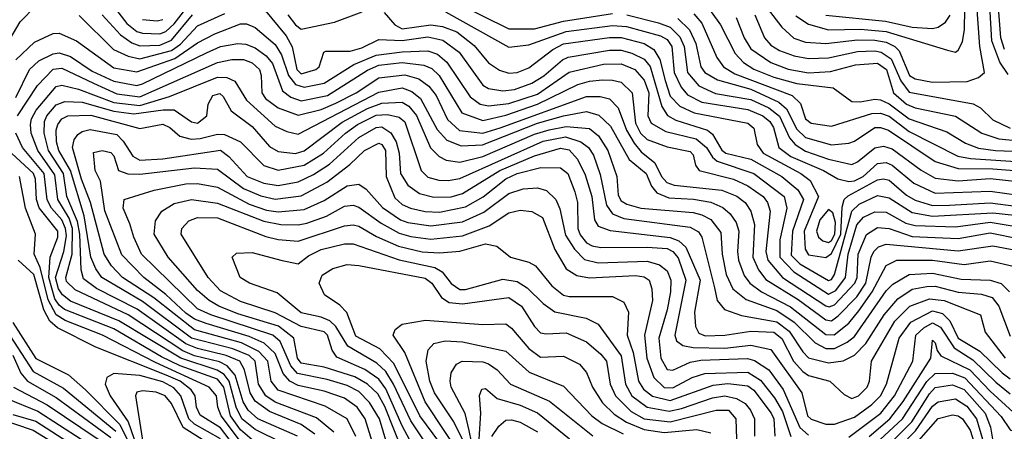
# Model space of a CAD drawing. Extents: x 501367 to 657802, y 482273 to 547541.
# Tile 489 of 656: x 565088 to 568505, y 539292 to 540718. Entities that reach past the tile are written whole.
import ezdxf

# ---------------------------------------------------------------- set-up
doc = ezdxf.new("R2010")
doc.units = 0

msp = doc.modelspace()

# ---------------------------------------------------------------- linework, layer by layer
at = {"layer": '0CON20XD'}
for points in [[(567781.5, 540731.5), (567825, 540702.2), (567895, 540682.9), (568005.1, 540684.9), (568095, 540677.1), (568308, 540612), (568335, 540605.5), (568345, 540612.2), (568359, 540641), (568366.3, 540683.7), (568370.2, 540895)], [(567630.5, 540825), (567732.3, 540692.3), (567774.2, 540654.2), (567815, 540640.2), (567884.9, 540634.9), (567995, 540648.2), (568055, 540647.3), (568095, 540639.9), (568125.2, 540625.2), (568140.2, 540610.2), (568175.2, 540525), (568195, 540513), (568255, 540501.4), (568375.8, 540504.2), (568415, 540518.1), (568435.9, 540535), (568419.5, 540625), (568407.9, 540785)], [(568504.7, 540615), (568492.4, 540655), (568480.6, 540805)], [(565005, 540567.5), (565089.7, 540710.3), (565145, 540765.4)], [(565393, 540793), (565460.6, 540705), (565495, 540676.6), (565515, 540670.8), (565575, 540668.4), (565595, 540676.7), (565625, 540703.4), (565665, 540755.9)], [(566605.1, 540775.1), (566785, 540685.7), (566875, 540686.2), (566975, 540712.6), (567145, 540739.5)], [(565295, 540731.9), (565414.5, 540614.5), (565465, 540591.4), (565505, 540582.4), (565615, 540610.7), (565646.8, 540633.2), (565705, 540697.2), (565800.6, 540739.4)], [(565374.5, 540735), (565437.9, 540665), (565477.7, 540637.7), (565505, 540627.3), (565575, 540629.6), (565615, 540646.9), (565687.9, 540735)], [(565935.4, 540755.4), (566012.5, 540662.5), (566033.9, 540623.9), (566050.5, 540545), (566065, 540530.9), (566116.5, 540545), (566127.3, 540555), (566144.2, 540605), (566151.1, 540608.9), (566235, 540609), (566275, 540620.9), (566335, 540649.8), (566415, 540645.5), (566505, 540658.2), (566556.7, 540646.7), (566613.7, 540605), (566695, 540490.7), (566715, 540479.2), (566765, 540471.5), (566805, 540476.3), (566865, 540498.5), (566906.8, 540523.2), (566971.2, 540578.8), (566991.9, 540588.1), (567135, 540612.7), (567175, 540612.4), (567211.8, 540601.8), (567255, 540581.7), (567276, 540556), (567316.8, 540416.8), (567335.7, 540385.7), (567365, 540370.4), (567475.3, 540335.3), (567491.8, 540321.8), (567525, 540266.1), (567538, 540255), (567625, 540234.4), (567732.7, 540175), (567788, 540128), (567807.7, 540095), (567770.2, 539985), (567765, 539902.4), (567795, 539871.7), (567895, 539814.6), (567905, 539818.3), (567915.5, 539835), (567975.4, 540054.6), (568000.8, 540079.2), (568065, 540109.2), (568105, 540101), (568185, 540050.1), (568255, 540037.7), (568465, 540049.3), (568625, 540031.2)], [(566018.9, 540735), (566045, 540700), (566065, 540685.6), (566180.3, 540709.7), (566276.2, 540745)], [(566353, 540743), (566390.3, 540700.3), (566415, 540686), (566515, 540700.5), (566555, 540694.2), (566605, 540675.4), (566665, 540628.8), (566715, 540568.9), (566753, 540543), (566785, 540532.6), (566815, 540535.5), (566855, 540550.7), (566938.5, 540615), (566975, 540634.2), (567135, 540656.6), (567175, 540655.7), (567255, 540635.1), (567288.3, 540615), (567309.5, 540579.5), (567327.8, 540507.8), (567345, 540452.6), (567378.9, 540418.9), (567428.2, 540395), (567615, 540360), (567635, 540342.1), (567646.7, 540285), (567667.4, 540255), (567799.1, 540185), (567830.9, 540160.9), (567859.6, 540105), (567810.5, 539985), (567813.3, 539923.3), (567825, 539903), (567885, 539894.1), (567905, 539907.4), (567936.9, 539975), (567941.5, 540068.5), (567949.4, 540095), (567962.5, 540107.5), (568065, 540163), (568085, 540166.3), (568105, 540161.5), (568165, 540109.9), (568195, 540093), (568255, 540074.1), (568314.9, 540074.9), (568455, 540084), (568545, 540071.5)], [(566565.5, 540745.5), (566785, 540623.2), (566855, 540630.8), (566985, 540677.4), (567145, 540698), (567194.2, 540694.2), (567311.6, 540661.6), (567335, 540649.2), (567351.2, 540625), (567359.5, 540535), (567383.8, 540483.8), (567405, 540457.1), (567455, 540432.3), (567615, 540407.3), (567666.7, 540385), (567691.3, 540365), (567703.8, 540345), (567722.2, 540275), (567763.8, 540243.8), (567877.4, 540195), (567926.6, 540166.6), (567965, 540157.6), (567985, 540159.5), (568015, 540174.4), (568065, 540219.4), (568095, 540223.2), (568115, 540214), (568191, 540151), (568265, 540116.7), (568455, 540124), (568555, 540110.1)], [(567195, 540735.1), (567305, 540706.8), (567345, 540691.8), (567379.1, 540659.1), (567393.7, 540625), (567405, 540535.3), (567445, 540488.3), (567502.8, 540462.8), (567625, 540440.9), (567687.1, 540412.9), (567725, 540384), (567759, 540309), (567778.5, 540285), (567815, 540262.9), (567895, 540234.2), (567975, 540216), (567995, 540225.2), (568055, 540274.5), (568085, 540280.1), (568115, 540270.1), (568216.1, 540196.1), (568265, 540169.3), (568345, 540159.6), (568455, 540168.2), (568625, 540149.7)], [(567427.9, 540737.9), (567455.6, 540705.6), (567507.5, 540587.5), (567529.8, 540555), (567570.2, 540530.2), (567768.8, 540455), (567797.5, 540427.5), (567814.8, 540375), (567835, 540359.1), (567905, 540349.1), (568045, 540393), (568075, 540394.2), (568105, 540383.3), (568175, 540330.6), (568343.2, 540245), (568386.8, 540236.8), (568615, 540222.4)], [(567487.7, 540745), (567519.6, 540699.6), (567570.5, 540600.5), (567599.5, 540569.5), (567635, 540546.7), (567705, 540518.7), (567785, 540496.6), (567911.3, 540481.3), (567975, 540434.1), (568005, 540433.1), (568055, 540442.9), (568075, 540440), (568105, 540426.7), (568175, 540374.2), (568305, 540329.8), (568370, 540290), (568415, 540272.7), (568474.4, 540264.4), (568625, 540258.6)], [(567639.5, 540735), (567672.1, 540655), (567695, 540629.8), (567725, 540611.3), (567775, 540592.7), (567825, 540583.6), (567895, 540585.6), (567995, 540607.9), (568055, 540609.9), (568077.8, 540605), (568111.8, 540581.8), (568145.7, 540505.7), (568175, 540466.9), (568396.1, 540426.1), (568422.5, 540412.5), (568465, 540371), (568525, 540341.9)], [(567885, 540734.1), (568092.6, 540712.6), (568185, 540692.6), (568255, 540688), (568275, 540692.5), (568300.7, 540709.3), (568316.8, 540733.2)], [(568518.3, 540528.3), (568489.2, 540570.8), (568461.3, 540645), (568455.6, 540745)], [(565075, 540578.4), (565139.5, 540640.5), (565205, 540670), (565225, 540671.4), (565285, 540644.4), (565415, 540550.6), (565495, 540536.9), (565626.6, 540583.4), (565705, 540638), (565765, 540669.5), (565855, 540703.4), (565875, 540703.3), (565905, 540691.2), (565975, 540632.5), (565996.7, 540596.7), (566020.7, 540525), (566045, 540493.8), (566075, 540484.4), (566145, 540498.5), (566247.7, 540562.3), (566325, 540594.7), (566415, 540606.9), (566505, 540609.9), (566538.2, 540598.2), (566570.8, 540570.8), (566650.9, 540450.9), (566685.7, 540425.7), (566715, 540419.7), (566785, 540427.9), (566885, 540459.8), (566995, 540535.9), (567113.4, 540563.4), (567175, 540564.9), (567222.9, 540545), (567255, 540508.4), (567271, 540465), (567267.3, 540385), (567279.5, 540359.5), (567330.5, 540330.5), (567435, 540305.6), (567470.9, 540275), (567491.9, 540241.9), (567508.3, 540228.3), (567635.7, 540185), (567740.3, 540105), (567749.6, 540065), (567726.3, 539955), (567725.3, 539895), (567773.8, 539843.8), (567895, 539766.8), (567920.1, 539779.9), (567953, 539825), (567962.8, 539905), (567992.5, 540007.5), (568016.5, 540033.5), (568055, 540051.9), (568095, 540051.4), (568163.3, 540013.3), (568195, 540005.3), (568335, 540000.4), (568455, 540017), (568593.8, 539993.8)], [(565515, 540718.1), (565565, 540714.1), (565585, 540719.1)], [(567371.6, 540721.6), (567412.3, 540682.3), (567434, 540635), (567452.1, 540555), (567465, 540534.8), (567509.1, 540509.1), (567625, 540476.7), (567722.4, 540432.4), (567749.2, 540409.2), (567785, 540339), (567815, 540309.5), (567905, 540284), (567965, 540290), (567985, 540296.9), (568055.9, 540344.1), (568075, 540344.6), (568102.3, 540335), (568265, 540226.6), (568345, 540202.3), (568465, 540201.8), (568645, 540187.8)], [(567573.7, 540725), (567601.7, 540655), (567625, 540617.4), (567695, 540569.6), (567755, 540546.9), (567825, 540534.2), (567902, 540538), (567988.7, 540561.3), (568065, 540567.3), (568096, 540545), (568120.6, 540465), (568165, 540425.8), (568195, 540412.7), (568335, 540383.6), (568426.5, 540325), (568485.3, 540305.3), (568545, 540298.9)], [(565075, 540447.9), (565122.6, 540545), (565154.9, 540575.1), (565205, 540600), (565225, 540602.8), (565265, 540590.4), (565340, 540540), (565415, 540505.1), (565495, 540490.5), (565515, 540495.4), (565736.6, 540603.4), (565785, 540625.1), (565845, 540635.8), (565873.6, 540633.6), (565905, 540620.6), (565943.2, 540593.2), (565965.6, 540565.6), (566000.8, 540470.9), (566029.4, 540449.4), (566065, 540437.1), (566156.2, 540455), (566295, 540542.6), (566335, 540560.5), (566415, 540569.4), (566490.7, 540560.7), (566518.4, 540548.4), (566543.8, 540525), (566622, 540395), (566695, 540368.9), (566775, 540387), (566885.3, 540424.7), (567025, 540493.6), (567065, 540504.9), (567110.9, 540509.1), (567145, 540508.8), (567175, 540501), (567214, 540465), (567225, 540359.3), (567242.1, 540325), (567265, 540302.6), (567335, 540277.6), (567415, 540260.8), (567425, 540249.4), (567433.5, 540213.5), (567445.6, 540195), (567565.3, 540165), (567615, 540142.3), (567667.9, 540105), (567683.3, 540085), (567692, 540055), (567677.6, 539915), (567684.4, 539885), (567735.2, 539825), (567885, 539726.3), (567897.4, 539722.6), (567915, 539730.1), (567985.7, 539805), (567994.3, 539825), (567997.7, 539905), (568026.2, 539973.8), (568065, 539997.8), (568105, 539994.9), (568185, 539967), (568345, 539960.1), (568455, 539979.8), (568558.7, 539958.7)], [(565080.7, 540385), (565150.1, 540489.9), (565205, 540546), (565235, 540549.6), (565345, 540497.6), (565425, 540461), (565505, 540450.6), (565775, 540570), (565825, 540579.7), (565865, 540580.1), (565895, 540568.3), (565920.3, 540545), (565926.8, 540525), (565928.3, 540465), (565941.5, 540445), (565985, 540412.3), (566055, 540387.2), (566135, 540406.8), (566185, 540428.3), (566256, 540464), (566335, 540516.4), (566425, 540527.3), (566472.8, 540512.8), (566508, 540488), (566533.5, 540455), (566572.5, 540372.5), (566614.4, 540334.4), (566695, 540325.1), (566755, 540343.2), (567055, 540452.2), (567102.2, 540452.2), (567135, 540443.5), (567165, 540412), (567194.3, 540335), (567220, 540290), (567245, 540260), (567291.9, 540221.9), (567315.4, 540175), (567334, 540154), (567359.2, 540145), (567525, 540127.7), (567576.4, 540106.4), (567604.9, 540084.9), (567625.2, 540055), (567637.8, 540007.8), (567632.2, 539895), (567651.5, 539851.5), (567677.7, 539817.7), (567788.8, 539748.8), (567885, 539677.9), (567905, 539674.1), (567928.3, 539691.7), (567992.6, 539757.4), (568024.3, 539805), (568042.1, 539895), (568051.5, 539915), (568068.6, 539931.4), (568095, 539940.7), (568345, 539917.7), (568465, 539934), (568545, 539918.9)], [(566051.9, 539275), (565915, 539335.3), (565880.7, 539365), (565863.8, 539393.8), (565836, 539486), (565808.6, 539518.6), (565782.2, 539532.2), (565695, 539553.3), (565655, 539571), (565465.2, 539695), (565281.5, 539781.5), (565251.4, 539811.4), (565248.5, 539825), (565270.2, 539905), (565271.7, 539995), (565260, 540030), (565220.4, 540095), (565210.7, 540180.7), (565151.4, 540265), (565128.7, 540325), (565125.9, 540355), (565129.3, 540375), (565145.5, 540404.5), (565215, 540486.5), (565235, 540490.9), (565292.2, 540477.8), (565415, 540431.2), (565505, 540420.6), (565607.9, 540452.1), (565775, 540518.4), (565807.2, 540517.2), (565835.4, 540505), (565875, 540439.6), (565975, 540349.4), (566015, 540330), (566055, 540321.1), (566335, 540466.5), (566415, 540481.8), (566449.2, 540469.2), (566479.3, 540445), (566537.1, 540337.1), (566570.9, 540300.9), (566620.6, 540280.6), (566694.4, 540284.4), (566885, 540359.4), (566975, 540384.5), (567055, 540399.5), (567097.3, 540387.3), (567138.7, 540348.7), (567203.5, 540233.5), (567262.3, 540185), (567281, 540141), (567298.5, 540118.5), (567340.8, 540100.8), (567426.5, 540096.5), (567486, 540086), (567527.5, 540067.5), (567554, 540045), (567574.5, 540015), (567583.9, 539985), (567578.8, 539915), (567582.7, 539885), (567601.9, 539831.9), (567622, 539805), (567661.7, 539775), (567763.2, 539723.2), (567885, 539627.4), (567913.8, 539626.2), (567965, 539666.5), (568000.4, 539709.6), (568046.6, 539775), (568095, 539866.8), (568132, 539885), (568255, 539884.7), (568365, 539869.2), (568455, 539882.2), (568535, 539864.5)], [(566112.5, 539282.5), (566065.4, 539315.4), (565955, 539360.1), (565905.9, 539395.9), (565887.8, 539425), (565869, 539505), (565852.1, 539535), (565805.2, 539555), (565705, 539578.2), (565665, 539595.4), (565496.4, 539715), (565355, 539786.3), (565310.2, 539820.2), (565301.4, 539851.4), (565297.2, 539975), (565289.2, 540019.2), (565252.6, 540105), (565240.1, 540185), (565187.9, 540265), (565173, 540325), (565174.9, 540364.9), (565182.6, 540385), (565215, 540422.4), (565245, 540434.9), (565305, 540431.8), (565415, 540400.7), (565485, 540392), (565585.9, 540405.9), (565625, 540405.4), (565685, 540364.3), (565705, 540359.3), (565737.3, 540385), (565742.8, 540425), (565758.2, 540455), (565782.6, 540462.6), (565795, 540451.5), (565821.7, 540401.7), (565895, 540347.7), (565955, 540279), (565985, 540260.9), (566045, 540254.1), (566075, 540263.5), (566206.9, 540363.1), (566295, 540410.4), (566345, 540429.1), (566415, 540431.7), (566438.4, 540418.4), (566465, 540386), (566514.2, 540274.2), (566543.8, 540243.8), (566568.3, 540231.7), (566615, 540224.6), (566695, 540243.9), (566875, 540321.6), (566925, 540336.8), (566985, 540347.4), (567065, 540341.3), (567096.9, 540315), (567128.6, 540265), (567160, 540175), (567165, 540110), (567175, 540090.4), (567195, 540078.5), (567243.1, 540065), (567425, 540049.4), (567455, 540042.4), (567486.2, 540026.2), (567521, 539981), (567526, 539905), (567539, 539835), (567562.7, 539785), (567608.9, 539748.9), (567715, 539710.5), (567775, 539669.5), (567848.1, 539598.1), (567885, 539579.3), (567915, 539579.3), (567959.5, 539600.5), (567985, 539620.2), (568095, 539778.5), (568118, 539802), (568175, 539835.1), (568255, 539839.6), (568355, 539818.6), (568455, 539815.2), (568493.7, 539803.7), (568522.2, 539775)], [(566178.5, 539288.5), (566118.4, 539338.4), (565975, 539393.1), (565942, 539415), (565917.5, 539455), (565905.8, 539535), (565884.5, 539554.5), (565827.7, 539577.7), (565684.6, 539615), (565515, 539741.4), (565373.8, 539825), (565352.1, 539855), (565335.1, 539895), (565312.1, 540037.9), (565264.9, 540195), (565224.7, 540265), (565216.7, 540295), (565215.1, 540334.9), (565220.8, 540355), (565235, 540374.3), (565255, 540384.5), (565335, 540387), (565505, 540341.4), (565585, 540356.5), (565608.9, 540345), (565644, 540314), (565683.8, 540303.8), (565715, 540305.8), (565775, 540321.7), (565799.6, 540319.6), (565855, 540294.3), (565935, 540212.7), (565985, 540196.7), (566075, 540213.9), (566142.7, 540255), (566218.3, 540325), (566260.9, 540355), (566325, 540386.9), (566365, 540389.1), (566405, 540379.8), (566424.5, 540364.5), (566481.7, 540195), (566505, 540172.5), (566542.2, 540162.2), (566575, 540160.7), (566615, 540168.3), (566905, 540296.9), (566981.6, 540311.6), (567035.1, 540295.1), (567062, 540275), (567078.8, 540248.8), (567101.9, 540181.9), (567124.4, 540075), (567145, 540045.8), (567185, 540029.1), (567415, 539998.7), (567443.3, 539983.3), (567454.8, 539964.8), (567498.7, 539788.7), (567508.7, 539745), (567534.2, 539714.2), (567593.2, 539693.2), (567715, 539671.4), (567758.7, 539638.7), (567805, 539567.1), (567825, 539546.9), (567895, 539529), (567945, 539536.2), (567985, 539555.5), (568023.8, 539596.2), (568088.3, 539695), (568135, 539750.6), (568185, 539783.8), (568235.9, 539794.1), (568265, 539795.1), (568345, 539773.6), (568425, 539767), (568462.9, 539755), (568485.4, 539725.4), (568525, 539621.4)], [(566001.3, 539251.3), (565905, 539298.1), (565859.4, 539335), (565839.3, 539375), (565815.2, 539465), (565798.1, 539488.1), (565774, 539504), (565648, 539545), (565432.7, 539675), (565265, 539743.2), (565237.2, 539765), (565223.1, 539785), (565212.9, 539825), (565242.1, 539915), (565250.4, 539969.6), (565247.3, 539995), (565234.4, 540025), (565199.3, 540065), (565183.7, 540093.7), (565173.4, 540185), (565098.8, 540275), (565074.6, 540325)], [(566254.3, 539274.3), (566224.4, 539335), (566148.8, 539378.8), (565985, 539434.6), (565961.5, 539465), (565949.5, 539535), (565918.4, 539568.4), (565858.1, 539598.1), (565695, 539643.6), (565554, 539754), (565445.2, 539825), (565407, 539865), (565382.1, 539905), (565334.1, 540085), (565302.5, 540165), (565272.2, 540275), (565278, 540302), (565290.1, 540319.9), (565305, 540330.6), (565332.7, 540337.3), (565425, 540319.7), (565447.5, 540297.5), (565480.7, 540245), (565505, 540230.8), (565585, 540236.2), (565785, 540266.3), (565814.3, 540244.3), (565877.7, 540175), (565935, 540151.6), (565985, 540143.6), (566055, 540155.7), (566108.1, 540181.9), (566162.9, 540217.1), (566265, 540310.3), (566325, 540344.1), (566345, 540347.1), (566376.4, 540326.4), (566394.9, 540295), (566404.7, 540255), (566410.1, 540185), (566434.9, 540144.9), (566475.8, 540115.8), (566525, 540102.9), (566585, 540104.6), (566625, 540115.4), (566754.2, 540195.8), (566875, 540246.6), (566965, 540272.7), (566995, 540267.1), (567023.5, 540235), (567050.8, 540180.8), (567074, 540105), (567082.3, 540025), (567095, 540002.8), (567137, 539987), (567345, 539963.1), (567375, 539951.5), (567400, 539930), (567449.4, 539815), (567429.7, 539705), (567432.9, 539655), (567445, 539631.6), (567467, 539623), (567535, 539625.5), (567625, 539638.7), (567705, 539634.9), (567733.1, 539613.1), (567772.8, 539535), (567805, 539498.9), (567825, 539485.7), (567899.2, 539465), (567948.8, 539418.8), (567975, 539405.6), (567998.6, 539415), (568028.3, 539445), (568037, 539465), (568043.8, 539535), (568125, 539673.2), (568176.5, 539725), (568245, 539751.3), (568296.1, 539745), (568421.9, 539695), (568438.5, 539635), (568507.1, 539545)], [(566373.9, 539055), (566287.5, 539335), (566259, 539375), (566215, 539406.2), (566145, 539431.2), (566055, 539450.4), (566025.4, 539465.4), (566002.4, 539492.4), (565975, 539561.3), (565937.1, 539597.1), (565885, 539620.1), (565734.9, 539665.1), (565695, 539680.1), (565665, 539701.5), (565595.6, 539765.6), (565519.2, 539825), (565443.1, 539903.1), (565384.2, 540055.8), (565368.3, 540158.3), (565350, 540195), (565345, 540257.5), (565375, 540264.6), (565405, 540257.5), (565415, 540245.8), (565431.4, 540195), (565464.1, 540184.1), (565505, 540182.3), (565695, 540204.4), (565775, 540200.5), (565865, 540133.5), (565925, 540107.9), (565975, 540095.6), (566065, 540107.9), (566154.4, 540155.6), (566233.5, 540216.5), (566284.3, 540265), (566335, 540290.3), (566345, 540286), (566358, 540265), (566359.5, 540175), (566390.4, 540100.4), (566415, 540078.2), (566444.5, 540065), (566495, 540053.9), (566545, 540051.5), (566635, 540069.8), (566696.3, 540103.7), (566775, 540166.2), (566815, 540184.9), (566896, 540206), (566965, 540204.4), (566990.5, 540185), (567015, 540122.1), (567023.7, 540085), (567024.9, 539995), (567033, 539973), (567055, 539944.5), (567075, 539933.9), (567105, 539929), (567265, 539930.4), (567335, 539924.7), (567355, 539914.9), (567373.3, 539893.3), (567400.1, 539815), (567361.6, 539625), (567367.7, 539605), (567389.5, 539589.5), (567425, 539582.1), (567535, 539580.3), (567625, 539590.7), (567695, 539575.6), (567801.5, 539425), (567821.9, 539345), (567835, 539333.8), (567885, 539317), (567915, 539317), (567985, 539341.4), (568045, 539384.5), (568074.9, 539415), (568096.4, 539455), (568139.7, 539615), (568179.8, 539670.2), (568255, 539709.7), (568289.7, 539699.7), (568315.3, 539674.7), (568345, 539614.4), (568419.3, 539569.3), (568497.4, 539495), (568525, 539473.9)], [(565895, 539262.5), (565855, 539297.2), (565820.3, 539345), (565796.3, 539445), (565775, 539472.5), (565645, 539518.9), (565580.1, 539550.1), (565415, 539646.6), (565244.1, 539714.1), (565225, 539729), (565210.8, 539750.8), (565189.9, 539825), (565194.3, 539895), (565220.4, 539965), (565220.8, 539985), (565155.7, 540065.7), (565146.4, 540095), (565143.2, 540165), (565136.2, 540185), (565060, 540255)], [(565850.8, 539260.8), (565787.1, 539345), (565776.2, 539375), (565771.8, 539415), (565746.1, 539445), (565559.8, 539529.8), (565376.1, 539625), (565245.9, 539675.9), (565215, 539695.1), (565187.2, 539747.2), (565159.9, 539859.9), (565138.3, 539905), (565143.1, 539975), (565108.6, 540065), (565087.6, 540175)], [(566441.1, 538985), (566336.7, 539335), (566302.2, 539392.2), (566265, 539429.4), (566225, 539450.5), (566155, 539471.6), (566052.1, 539492.1), (566028.9, 539518.9), (565992.5, 539602.5), (565967.2, 539625), (565751.1, 539695), (565705, 539716.4), (565510.6, 539905), (565484, 539964), (565470.7, 540010.7), (565447.7, 540065), (565450.6, 540095), (565555, 540127.7), (565665, 540149), (565705, 540150.6), (565775, 540137.8), (565885, 540078.6), (565945, 540057.9), (565985, 540052.3), (566075, 540060.9), (566145, 540091.9), (566225, 540142.9), (566265, 540148.3), (566290.9, 540130.9), (566347.8, 540067.8), (566409.3, 540025), (566435, 540015.4), (566515, 540003.7), (566625, 540017.7), (566698.7, 540051.3), (566785, 540115.4), (566835, 540132.3), (566885, 540135.7), (566915.8, 540125.8), (566948.6, 540095), (566962.9, 540062.9), (566981.8, 539971.8), (567012.9, 539922.9), (567047.5, 539887.5), (567095.6, 539875.6), (567265, 539881.6), (567308.6, 539868.6), (567335, 539848), (567347.1, 539815), (567346.4, 539775), (567335, 539712.5), (567305.8, 539615), (567312.9, 539545), (567335, 539506), (567355, 539503.4), (567415, 539531.4), (567451.6, 539538.4), (567613.7, 539543.7), (567637.5, 539537.5), (567687.7, 539505), (567737, 539437), (567795.5, 539305.5), (567825, 539279)], [(566458.8, 539118.8), (566355, 539377.9), (566331.4, 539421.4), (566295, 539455.6), (566251.1, 539481.1), (566145, 539513.6), (566065, 539528.3), (566052, 539545), (566039.2, 539615), (565986.1, 539656.1), (565845, 539699.3), (565779.8, 539725), (565746.4, 539745), (565705, 539779.8), (565603.4, 539895), (565555.2, 539975), (565559.2, 540020.8), (565582, 540055), (565625, 540081.6), (565685, 540095.1), (565775, 540082.6), (565935, 540019.5), (565995, 540008), (566055, 540007.4), (566085, 540013.3), (566152.7, 540037.3), (566215, 540072.2), (566245, 540075.5), (566265, 540068.8), (566342.7, 540012.7), (566405, 539978.1), (566445, 539966.5), (566515, 539957.4), (566625, 539969.6), (566716.8, 540003.2), (566785, 540048.3), (566825, 540058.4), (566865, 540053.5), (566902.2, 540032.2), (566945, 539921.5), (566985, 539854.7), (567021.7, 539831.7), (567065, 539823.4), (567225, 539831.5), (567255, 539827), (567272, 539815), (567282.1, 539785), (567284.2, 539745), (567255.7, 539625), (567264.7, 539545), (567288.2, 539478.2), (567324, 539444), (567355, 539441.9), (567421.5, 539478.5), (567465, 539492.7), (567615, 539497.2), (567659, 539469), (567707.7, 539407.7), (567735, 539360), (567764.1, 539274.1)], [(567895, 539945.6), (567905, 539952.9), (567916.7, 539975), (567919.4, 540015), (567909.2, 540049.2), (567895, 540059.8), (567864.9, 540025), (567852.5, 539985), (567859.6, 539965), (567875, 539951.6), (567895, 539945.6)], [(566511.6, 539131.6), (566415, 539310.6), (566359.1, 539439.1), (566335, 539472.8), (566285.5, 539505.5), (566189, 539549), (566172.8, 539572.8), (566155.9, 539625), (566145, 539636.4), (566065, 539654.9), (565975, 539702.8), (565855, 539741.2), (565785, 539779), (565741.9, 539825), (565648.6, 539975), (565651.2, 539995), (565675, 540021.6), (565705, 540032.3), (565775, 540031.4), (565942.7, 539967.3), (565985, 539956.9), (566055, 539950.5), (566215, 540003.8), (566245, 540006.8), (566265, 540002.2), (566326.3, 539966.3), (566403.1, 539933.1), (566485, 539914.2), (566545, 539909.9), (566615, 539915.9), (566705, 539941.2), (566743.7, 539933.7), (566791.1, 539895), (566855, 539878.4), (566877.9, 539865), (566935, 539796.2), (566975, 539763), (566995, 539758.4), (567145, 539758.5), (567185, 539739.2), (567200.2, 539705), (567196.4, 539625), (567216.7, 539565), (567235.9, 539465), (567252.5, 539437.5), (567284.1, 539414.1), (567345, 539398.6), (567495, 539452), (567545, 539457.2), (567615, 539449.7), (567635, 539433.9), (567696.1, 539355), (567704.4, 539335), (567708.3, 539275)], [(566548.6, 539175), (566445, 539327.9), (566385.7, 539455.7), (566358.8, 539498.8), (566327.5, 539527.5), (566226.5, 539586.5), (566185.1, 539655.1), (566164.6, 539674.6), (566135, 539687.8), (566065, 539702.7), (565982.1, 539772.1), (565885.7, 539805), (565853.6, 539825), (565825.7, 539895), (565840.7, 539909.3), (565895, 539911.4), (565995, 539884.5), (566055, 539872.3), (566090.5, 539899.5), (566135, 539921.6), (566215, 539941.2), (566245, 539941.3), (566405, 539885.4), (566529.2, 539859.2), (566554.6, 539844.6), (566585, 539804), (566615, 539782.7), (566635, 539782.8), (566765, 539819), (566815, 539810.5), (566849.2, 539789.2), (566905.1, 539735.1), (566945, 539706.3), (567053.8, 539683.8), (567095, 539663.5), (567175, 539553.1), (567190, 539455), (567212.1, 539415), (567265, 539375.1), (567341.6, 539361.6), (567385, 539370.4), (567492.6, 539407.4), (567534.4, 539414.4), (567575, 539405.1), (567605, 539388.7), (567624.1, 539365), (567637.3, 539335), (567638.4, 539275)], [(565845, 539224.9), (565785, 539304.3), (565715, 539348.1), (565702.1, 539375), (565696.8, 539415), (565683.4, 539435), (565645.4, 539465), (565596.8, 539486.8), (565353, 539583), (565219.8, 539649.8), (565193.2, 539673.2), (565172.2, 539712.2), (565137.4, 539835), (565083.3, 539885)], [(566595.3, 539185), (566477.3, 539345), (566386.8, 539526.8), (566337.9, 539577.9), (566255, 539621.7), (566223.7, 539703.7), (566198.7, 539728.7), (566145.5, 539765), (566127.6, 539805), (566137.4, 539832.6), (566175, 539856.4), (566225, 539869.5), (566265, 539866.7), (566495, 539823), (566518.1, 539805), (566551.4, 539755), (566578.5, 539738.5), (566625, 539733.3), (566785, 539755.2), (566829, 539725), (566874.6, 539654.6), (566895, 539633.2), (566915, 539629), (566985, 539633.2), (567055, 539601.6), (567105, 539559.2), (567124, 539535), (567136.6, 539455), (567156, 539415), (567210.3, 539360.3), (567255, 539335.5), (567345, 539324.3), (567505, 539365.4), (567547.1, 539365), (567572.7, 539335), (567575.2, 539265)], [(566634, 539185), (566495, 539393.5), (566424.9, 539564.9), (566384.7, 539625), (566391.5, 539645), (566415, 539663.2), (566496.5, 539676.5), (566695, 539661.8), (566775, 539664), (566795, 539649.3), (566855, 539578.4), (566895, 539549.2), (566975, 539552), (567031.2, 539525), (567055, 539495.5), (567075.6, 539445), (567110.4, 539390.4), (567150.9, 539350.9), (567193.2, 539323.2), (567255, 539298.5), (567325, 539287.8), (567437.7, 539297.7), (567486.5, 539286.5)], [(565065, 539669.4), (565145, 539544.3), (565258, 539488), (565316.7, 539435), (565435.4, 539315.4), (565492, 539202)], [(567965, 539271), (568076.5, 539355), (568123.6, 539415), (568186.9, 539535), (568197.8, 539625), (568225, 539650.5), (568255, 539667.3), (568282.8, 539652.8), (568331.1, 539581.1), (568395, 539539), (568475, 539461.6), (568525, 539422.2)], [(567995, 539190.7), (568151.3, 539335), (568235.3, 539464.7), (568265, 539492.2), (568325, 539493.7), (568367.3, 539477.3), (568493.4, 539343.4), (568525, 539296.4), (568545, 539288.9), (568667.9, 539382.1), (568809.9, 539450.1), (568890.2, 539535), (568995, 539550.7), (569025, 539566.3), (569095, 539629.5), (569115, 539636.7), (569185, 539643), (569335, 539580.4), (569375, 539557.7), (569400.8, 539535), (569462.7, 539455), (569479, 539425), (569546.2, 539265)], [(565054.1, 539624.1), (565135, 539499.6), (565240.9, 539440.9), (565421.9, 539291.9)], [(566663.7, 539185), (566595.1, 539325), (566527.9, 539425), (566511.9, 539465), (566499.1, 539535), (566506, 539574), (566525, 539596.1), (566565, 539605.7), (566625, 539601.9), (566775, 539569.4), (566856.3, 539496.3), (566975, 539447.8), (567073.9, 539345), (567109.2, 539319.2), (567182.7, 539282.7)], [(568035.8, 539274.2), (568107.2, 539335), (568153.6, 539395), (568250, 539545), (568255, 539607.1), (568265, 539598.8), (568271.9, 539571.9), (568283.8, 539553.8), (568385, 539505.1), (568455, 539431), (568535, 539358.5)], [(565065, 539555.7), (565093, 539493), (565115.2, 539465), (565215, 539408.9), (565405, 539270.9)], [(566656, 539255), (566648.1, 539295), (566634.1, 539354.1), (566585.6, 539445), (566581.6, 539465), (566585.7, 539494.3), (566603.8, 539525), (566623.8, 539535), (566695, 539532), (566715, 539525.2), (566745, 539504.3), (566791.6, 539455), (566926.4, 539396.4), (567076.5, 539276.5)], [(565785, 539266.3), (565695, 539316.2), (565675, 539334.6), (565647.1, 539415), (565623, 539443), (565585, 539463.4), (565505, 539485.1), (565415, 539492.4), (565391.2, 539478.8), (565384.8, 539455), (565402.2, 539415), (565464.9, 539324.9), (565495, 539238.3)], [(565066.7, 539445), (565183.9, 539383.9), (565361, 539265)], [(565775, 538999.4), (565795, 539001.3), (565844, 539045), (565852.1, 539075), (565842.2, 539105), (565775, 539207.8), (565734, 539255), (565655.3, 539305.3), (565615, 539388.4), (565593, 539415), (565562.3, 539427.7), (565515, 539432.5), (565495, 539427.3), (565489.7, 539415), (565515, 539261.1), (565600.1, 539200.1), (565709.1, 539109.1), (565726.8, 539086.8), (565765, 539008.5), (565775, 538999.4)], [(566682.6, 539265), (566688.1, 539355), (566683.6, 539416.4), (566692.2, 539437.8), (566705, 539440), (566745.2, 539405.2), (566825, 539382.7), (566885.5, 539355.5), (566995.9, 539265.9)], [(568024.1, 539165), (568183.7, 539325), (568245, 539422), (568265, 539443.3), (568325, 539452.9), (568365, 539436.7), (568438.1, 539355), (568456.1, 539306.1), (568464.1, 539265)], [(565044.1, 539405), (565151.8, 539361.8), (565302.2, 539265)], [(568090.4, 539185), (568196.4, 539293.6), (568255, 539378.4), (568275, 539393.8), (568335, 539403.8), (568375, 539379.2), (568408.5, 539335), (568455.6, 539175)], [(565008.4, 539338.4), (565135, 539295.8), (565185.7, 539265)], [(565065, 539350), (565145, 539327.3), (565255, 539255.1)], [(566726.6, 539273.4), (566750.8, 539309.2), (566775, 539330.4), (566795, 539332), (566825, 539323.8), (566885, 539290.2)], [(568132.3, 539175), (568275, 539336.1), (568325, 539348.9), (568345, 539345.4), (568359.1, 539335), (568386.1, 539296.1), (568424.6, 539174.6)]]:
    msp.add_lwpolyline(points, dxfattribs=at)

doc.saveas('drawing.dxf')
